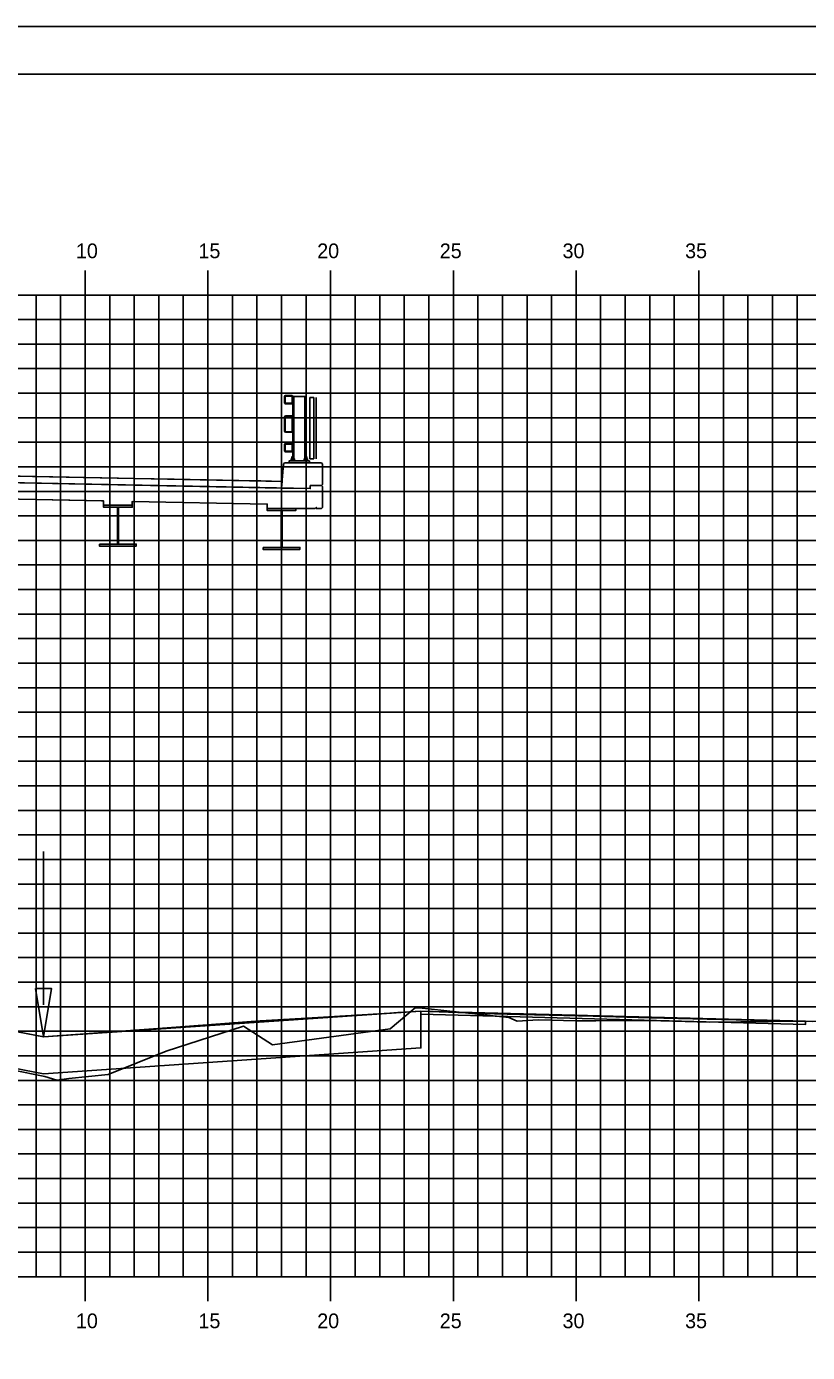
# Model space of a CAD drawing. Extents: x -22 to 1480, y -1511 to 8.
# Drawn here: x 733.8 to 765.6, y -128.6 to -74.5 of the extents above; entities that cross this region are included whole.
import ezdxf

# ---------------------------------------------------------------- set-up
doc = ezdxf.new("R2010")
doc.units = 0
for name, color, linetype in [('BORDER', 7, 'Continuous'), ('D_Bridge_Deck', 7, 'Continuous'), ('D_Bridge_Railing', 7, 'Continuous'), ('D_Bridge_Superstructure', 7, 'Continuous'), ('D_Bridge_Superstructure_Slab', 7, 'Continuous'), ('D_Drainage_Ditch_Line', 7, 'Continuous'), ('D_Roadway_Centerline', 7, 'Continuous'), ('D_Roadway_Edge_Shoulder', 7, 'Continuous'), ('D_Roadway_SlopeLines', 7, 'Continuous'), ('H_V ANNOTATION', 7, 'Continuous'), ('MAJOR', 7, 'Continuous'), ('MINOR', 7, 'Continuous'), ('PLOT BOUNDARY', 7, 'Continuous'), ('S_Roadway_Centerline', 7, 'Continuous')]:
    doc.layers.add(name, color=color, linetype=linetype)

msp = doc.modelspace()

# ---------------------------------------------------------------- linework, layer by layer
at = {"layer": 'BORDER'}
msp.add_line((811.209, -76.466), (651.209, -76.466), dxfattribs=at)
at = {"layer": 'D_Bridge_Deck'}
for p, q in [((745.376, -93.354), (745.376, -93.229)), ((745.376, -93.229), (745.834, -93.229))]:
    msp.add_line(p, q, dxfattribs=at)
for points in [[(745.834, -93.229), (745.876, -93.188), (745.876, -92.352), (745.834, -92.31), (744.334, -92.31), (744.289, -92.352), (744.209, -93.331)], [(745.584, -94.164), (744.876, -94.164), (743.626, -94.164)]]:
    msp.add_lwpolyline(points, dxfattribs=at)
at = {"layer": 'D_Bridge_Railing'}
for p, q in [((744.334, -89.602), (744.334, -89.852)), ((744.355, -89.602), (744.355, -89.852)), ((744.626, -89.56), (744.376, -89.56)), ((744.626, -89.581), (744.376, -89.581)), ((744.647, -89.852), (744.647, -89.602)), ((744.667, -89.852), (744.667, -89.602)), ((744.705, -89.602), (744.705, -92.134)), ((745.161, -89.602), (745.161, -92.134)), ((745.366, -89.643), (745.366, -92.135)), ((745.366, -89.643), (745.532, -89.643)), ((745.532, -89.643), (745.532, -92.135)), ((744.376, -89.873), (744.626, -89.873)), ((744.376, -89.893), (744.626, -89.893)), ((744.334, -91.008), (744.334, -90.445)), ((744.36, -91.008), (744.36, -90.445)), ((744.386, -90.393), (744.615, -90.393)), ((744.386, -90.419), (744.615, -90.419)), ((744.641, -90.445), (744.641, -91.008)), ((744.667, -90.445), (744.667, -91.008)), ((744.615, -91.034), (744.386, -91.034)), ((744.615, -91.06), (744.386, -91.06)), ((744.334, -91.56), (744.334, -91.81)), ((744.355, -91.56), (744.355, -91.81)), ((744.626, -91.518), (744.376, -91.518)), ((744.626, -91.539), (744.376, -91.539)), ((744.376, -91.831), (744.626, -91.831)), ((744.647, -91.81), (744.647, -91.56)), ((744.667, -91.81), (744.667, -91.56)), ((744.376, -91.852), (744.626, -91.852)), ((744.704, -92.06), (744.631, -92.06)), ((744.704, -92.068), (744.631, -92.068)), ((744.704, -92.076), (744.631, -92.076)), ((744.704, -92.085), (744.631, -92.085)), ((744.704, -92.093), (744.631, -92.093)), ((744.704, -92.101), (744.631, -92.101)), ((744.704, -92.11), (744.631, -92.11)), ((744.704, -92.118), (744.631, -92.118)), ((744.704, -92.126), (744.631, -92.126)), ((744.633, -92.142), (744.633, -92.197)), ((744.686, -92.064), (744.649, -92.064)), ((744.686, -92.072), (744.649, -92.072)), ((744.686, -92.081), (744.649, -92.081)), ((744.686, -92.089), (744.649, -92.089)), ((744.686, -92.097), (744.649, -92.097)), ((744.686, -92.105), (744.649, -92.105)), ((744.686, -92.114), (744.649, -92.114)), ((744.686, -92.122), (744.649, -92.122)), ((744.686, -92.13), (744.649, -92.13)), ((744.702, -92.142), (744.702, -92.197)), ((745.235, -92.06), (745.162, -92.06)), ((745.235, -92.068), (745.162, -92.068)), ((745.235, -92.076), (745.162, -92.076)), ((745.235, -92.085), (745.162, -92.085)), ((745.235, -92.093), (745.162, -92.093)), ((745.235, -92.101), (745.162, -92.101)), ((745.235, -92.11), (745.162, -92.11)), ((745.235, -92.118), (745.162, -92.118)), ((745.235, -92.126), (745.162, -92.126)), ((745.164, -92.142), (745.164, -92.197)), ((745.217, -92.064), (745.18, -92.064)), ((745.217, -92.072), (745.18, -92.072)), ((745.217, -92.081), (745.18, -92.081)), ((745.217, -92.089), (745.18, -92.089)), ((745.217, -92.097), (745.18, -92.097)), ((745.217, -92.105), (745.18, -92.105)), ((745.217, -92.114), (745.18, -92.114)), ((745.217, -92.122), (745.18, -92.122)), ((745.217, -92.13), (745.18, -92.13)), ((745.233, -92.142), (745.233, -92.197)), ((745.366, -92.135), (745.532, -92.135))]:
    msp.add_line(p, q, dxfattribs=at)
for points in [[(745.199, -92.052), (745.199, -89.602), (744.667, -89.602), (744.667, -92.052)], [(745.616, -89.643), (745.616, -92.135)], [(744.704, -92.134), (744.704, -92.06), (744.696, -92.052), (744.639, -92.052), (744.631, -92.06), (744.631, -92.134)], [(745.235, -92.134), (745.235, -92.06), (745.227, -92.052), (745.17, -92.052), (745.162, -92.06), (745.162, -92.134)]]:
    msp.add_lwpolyline(points, dxfattribs=at)
for points in [[(745.343, -92.218), (744.523, -92.218), (744.523, -92.3), (745.343, -92.3)], [(745.343, -92.3), (744.523, -92.3), (744.523, -92.31), (745.343, -92.31)], [(744.74, -92.218), (744.594, -92.218), (744.594, -92.205), (744.74, -92.205)], [(744.736, -92.142), (744.723, -92.134), (744.612, -92.134), (744.598, -92.142), (744.598, -92.197), (744.612, -92.205), (744.723, -92.205), (744.736, -92.197)], [(745.272, -92.218), (745.126, -92.218), (745.126, -92.205), (745.272, -92.205)], [(745.268, -92.142), (745.254, -92.134), (745.143, -92.134), (745.13, -92.142), (745.13, -92.197), (745.143, -92.205), (745.254, -92.205), (745.268, -92.197)]]:
    msp.add_lwpolyline(points, close=True, dxfattribs=at)
for centre, radius, start, end in [((744.376, -89.602), 0.0417, 90, 180), ((744.376, -89.602), 0.0208, 90, 180), ((744.626, -89.602), 0.0417, 360, 90), ((744.626, -89.602), 0.0208, 360, 90), ((744.376, -89.852), 0.0417, 180, 270), ((744.376, -89.852), 0.0208, 180, 270), ((744.626, -89.852), 0.0417, 270, 0), ((744.626, -89.852), 0.0208, 270, 0), ((744.386, -90.445), 0.052, 90, 180), ((744.386, -90.445), 0.026, 90, 180), ((744.615, -90.445), 0.052, 360, 90), ((744.615, -90.445), 0.026, 360, 90), ((744.386, -91.008), 0.052, 180, 270), ((744.386, -91.008), 0.026, 180, 270), ((744.615, -91.008), 0.052, 270, 0), ((744.615, -91.008), 0.026, 270, 0), ((744.376, -91.56), 0.0417, 90, 180), ((744.376, -91.81), 0.0417, 180, 270), ((744.376, -91.56), 0.0208, 90, 180), ((744.376, -91.81), 0.0208, 180, 270), ((744.626, -91.56), 0.0417, 360, 90), ((744.626, -91.56), 0.0208, 360, 90), ((744.626, -91.81), 0.0417, 270, 0), ((744.626, -91.81), 0.0208, 270, 0), ((744.616, -92.166), 0.0302, 55.4339, 120), ((744.616, -92.172), 0.0302, 240, 304.5661), ((744.667, -92.25), 0.114, 72.412, 107.588), ((744.667, -92.089), 0.114, 252.412, 287.588), ((744.719, -92.166), 0.0302, 60, 124.5661), ((744.719, -92.172), 0.0302, 235.4339, 300), ((745.147, -92.166), 0.0302, 55.4339, 120), ((745.147, -92.172), 0.0302, 240, 304.5661), ((745.199, -92.25), 0.114, 72.412, 107.588), ((745.199, -92.089), 0.114, 252.412, 287.588), ((745.25, -92.166), 0.0302, 60, 124.5661), ((745.25, -92.172), 0.0302, 235.4339, 300)]:
    msp.add_arc(centre, radius, start, end, dxfattribs=at)
at = {"layer": 'D_Bridge_Superstructure'}
for p, q in [((738.126, -94.031), (736.959, -94.031)), ((736.959, -94.031), (736.959, -94.114)), ((737.563, -94.114), (737.522, -94.114)), ((737.563, -94.114), (737.522, -94.114)), ((737.563, -94.114), (738.126, -94.114)), ((738.126, -94.114), (738.126, -94.031)), ((744.792, -94.164), (743.626, -94.164)), ((743.626, -94.164), (743.626, -94.248)), ((744.23, -94.248), (744.188, -94.248)), ((744.23, -94.248), (744.188, -94.248)), ((744.23, -94.248), (744.792, -94.248)), ((744.792, -94.248), (744.792, -94.164)), ((737.522, -95.614), (736.792, -95.614)), ((736.792, -95.614), (736.792, -95.698)), ((737.522, -95.614), (736.792, -95.614)), ((737.563, -95.614), (737.522, -95.614)), ((737.563, -95.614), (737.522, -95.614)), ((744.188, -95.748), (743.459, -95.748)), ((743.459, -95.748), (743.459, -95.831)), ((744.188, -95.748), (743.459, -95.748)), ((744.23, -95.748), (744.188, -95.748)), ((744.23, -95.748), (744.188, -95.748))]:
    msp.add_line(p, q, dxfattribs=at)
for points in [[(736.959, -94.031), (738.126, -94.031), (738.126, -94.114), (736.959, -94.114)], [(737.522, -94.114), (737.563, -94.114), (737.563, -95.614), (737.522, -95.614)], [(743.626, -94.164), (744.792, -94.164), (744.792, -94.248), (743.626, -94.248)], [(744.188, -94.248), (744.23, -94.248), (744.23, -95.748), (744.188, -95.748)], [(736.792, -95.614), (738.292, -95.614), (738.292, -95.698), (736.792, -95.698)], [(743.459, -95.748), (744.959, -95.748), (744.959, -95.831), (743.459, -95.831)]]:
    msp.add_lwpolyline(points, close=True, dxfattribs=at)
for points in [[(737.563, -94.114), (738.126, -94.114), (738.126, -94.031), (736.959, -94.031), (736.959, -94.114), (737.522, -94.114), (737.563, -94.114)], [(736.959, -94.114), (737.522, -94.114), (737.563, -94.114)], [(737.522, -94.114), (737.522, -95.614), (737.563, -95.614), (737.563, -94.114)], [(737.522, -94.114), (737.522, -95.614), (737.563, -95.614), (737.563, -94.114)], [(744.23, -94.248), (744.792, -94.248), (744.792, -94.164), (743.626, -94.164), (743.626, -94.248), (744.188, -94.248), (744.23, -94.248)], [(743.626, -94.248), (744.188, -94.248), (744.23, -94.248)], [(744.188, -94.248), (744.188, -95.748), (744.23, -95.748), (744.23, -94.248)], [(744.188, -94.248), (744.188, -95.748), (744.23, -95.748), (744.23, -94.248)], [(736.792, -95.614), (736.792, -95.698), (738.292, -95.698), (738.292, -95.614), (737.563, -95.614)], [(736.792, -95.698), (738.292, -95.698), (738.292, -95.614), (737.563, -95.614)], [(743.459, -95.748), (743.459, -95.831), (744.959, -95.831), (744.959, -95.748), (744.23, -95.748)], [(743.459, -95.831), (744.959, -95.831), (744.959, -95.748), (744.23, -95.748)]]:
    msp.add_lwpolyline(points, dxfattribs=at)
at = {"layer": 'D_Bridge_Superstructure_Slab'}
msp.add_lwpolyline([(745.834, -92.31), (744.334, -92.31), (744.289, -92.352), (744.209, -93.331), (745.376, -93.354), (745.376, -93.229), (745.834, -93.229), (745.876, -93.188), (745.876, -92.352)], close=True, dxfattribs=at)
for points in [[(721.855, -92.787), (726.209, -92.7), (744.231, -93.061), (744.209, -93.331), (726.209, -92.971), (721.855, -93.058)], [(745.376, -93.354), (726.209, -92.971), (721.855, -93.058)], [(731.459, -93.743), (735.542, -93.824), (736.876, -93.851), (736.959, -93.853), (736.959, -94.031), (738.126, -94.031), (738.126, -93.876), (743.626, -93.986), (743.626, -94.164), (745.584, -94.164), (745.626, -94.123), (745.626, -94.164), (745.834, -94.164), (745.876, -94.123), (745.876, -93.271), (745.834, -93.229), (745.376, -93.229), (745.376, -93.354), (726.209, -92.971)], [(744.209, -93.331), (735.709, -93.161)], [(745.626, -94.164), (745.834, -94.164), (745.876, -94.123), (745.876, -93.271), (745.834, -93.229)], [(736.959, -93.853), (731.459, -93.743)], [(736.959, -93.853), (736.959, -94.031), (738.126, -94.031), (738.126, -93.876)], [(743.626, -94.164), (743.626, -93.986), (738.126, -93.876)], [(745.626, -94.164), (745.626, -94.123), (745.584, -94.164)]]:
    msp.add_lwpolyline(points, dxfattribs=at)
at = {"layer": 'D_Drainage_Ditch_Line'}
msp.add_line((734.514, -114.385), (734.514, -108.141), dxfattribs=at)
msp.add_lwpolyline([(734.186, -113.728), (734.842, -113.728), (734.514, -115.697)], close=True, dxfattribs=at)
at = {"layer": 'D_Roadway_Centerline'}
for points in [[(701.209, -93.46), (702.709, -93.4), (704.209, -93.34), (709.009, -93.148), (714.209, -92.94), (719.969, -92.825), (726.209, -92.7), (731.969, -92.815), (738.209, -92.94), (739.835, -92.973), (742.467, -93.025), (743.371, -93.043), (744.231, -93.061)], [(721.855, -113.261), (722.095, -113.306), (722.193, -113.324), (725.854, -114.013), (727.479, -114.318), (729.585, -114.73), (732.765, -115.352), (734.514, -115.697), (738.052, -115.435), (739.911, -115.297), (743.338, -115.044), (745.011, -114.942), (748.624, -114.722), (748.947, -114.702), (749.89, -114.645), (752.884, -114.754), (753.911, -114.789), (756.909, -114.855), (759.197, -114.913), (763.898, -115.022), (764.484, -115.034), (765.554, -115.061), (769.77, -115.176)]]:
    msp.add_lwpolyline(points, dxfattribs=at)
at = {"layer": 'D_Roadway_Edge_Shoulder'}
msp.add_lwpolyline([(765.554, -115.061), (749.89, -114.645), (749.89, -114.77), (765.554, -115.186)], close=True, dxfattribs=at)
at = {"layer": 'D_Roadway_SlopeLines'}
msp.add_lwpolyline([(749.89, -114.645), (734.514, -115.697), (721.855, -113.261), (721.855, -114.761), (734.514, -117.197), (749.89, -116.145)], close=True, dxfattribs=at)
for points in [[(734.514, -115.697), (721.855, -113.261)], [(734.514, -115.697), (721.855, -113.261)], [(749.89, -114.645), (734.514, -115.697)], [(749.89, -114.645), (734.514, -115.697)]]:
    msp.add_lwpolyline(points, dxfattribs=at)
at = {"layer": 'MAJOR'}
for p, q in [((736.209, -84.464), (736.209, -85.466)), ((741.209, -84.464), (741.209, -85.466)), ((746.209, -84.464), (746.209, -85.466)), ((751.209, -84.464), (751.209, -85.466)), ((756.209, -84.464), (756.209, -85.466)), ((761.209, -84.464), (761.209, -85.466)), ((656.209, -85.466), (796.209, -85.466)), ((656.209, -85.466), (796.209, -85.466)), ((736.209, -125.466), (736.209, -85.466)), ((741.209, -125.466), (741.209, -85.466)), ((746.209, -125.466), (746.209, -85.466)), ((751.209, -125.466), (751.209, -85.466)), ((756.209, -125.466), (756.209, -85.466)), ((761.209, -125.466), (761.209, -85.466)), ((656.209, -90.466), (796.209, -90.466)), ((656.209, -95.466), (796.209, -95.466)), ((656.209, -100.466), (796.209, -100.466)), ((656.209, -105.466), (796.209, -105.466)), ((656.209, -110.466), (796.209, -110.466)), ((656.209, -115.466), (796.209, -115.466)), ((656.209, -120.466), (796.209, -120.466)), ((656.209, -125.466), (796.209, -125.466)), ((656.209, -125.466), (796.209, -125.466)), ((736.209, -126.468), (736.209, -125.466)), ((741.209, -126.468), (741.209, -125.466)), ((746.209, -126.468), (746.209, -125.466)), ((751.209, -126.468), (751.209, -125.466)), ((756.209, -126.468), (756.209, -125.466)), ((761.209, -126.468), (761.209, -125.466))]:
    msp.add_line(p, q, dxfattribs=at)
at = {"layer": 'MINOR'}
for p, q in [((734.209, -125.466), (734.209, -85.466)), ((735.209, -125.466), (735.209, -85.466)), ((737.209, -125.466), (737.209, -85.466)), ((738.209, -125.466), (738.209, -85.466)), ((739.209, -125.466), (739.209, -85.466)), ((740.209, -125.466), (740.209, -85.466)), ((742.209, -125.466), (742.209, -85.466)), ((743.209, -125.466), (743.209, -85.466)), ((744.209, -125.466), (744.209, -85.466)), ((745.209, -125.466), (745.209, -85.466)), ((747.209, -125.466), (747.209, -85.466)), ((748.209, -125.466), (748.209, -85.466)), ((749.209, -125.466), (749.209, -85.466)), ((750.209, -125.466), (750.209, -85.466)), ((752.209, -125.466), (752.209, -85.466)), ((753.209, -125.466), (753.209, -85.466)), ((754.209, -125.466), (754.209, -85.466)), ((755.209, -125.466), (755.209, -85.466)), ((757.209, -125.466), (757.209, -85.466)), ((758.209, -125.466), (758.209, -85.466)), ((759.209, -125.466), (759.209, -85.466)), ((760.209, -125.466), (760.209, -85.466)), ((762.209, -125.466), (762.209, -85.466)), ((763.209, -125.466), (763.209, -85.466)), ((764.209, -125.466), (764.209, -85.466)), ((765.209, -125.466), (765.209, -85.466)), ((656.209, -86.466), (796.209, -86.466)), ((656.209, -87.466), (796.209, -87.466)), ((656.209, -88.466), (796.209, -88.466)), ((656.209, -89.466), (796.209, -89.466)), ((656.209, -91.466), (796.209, -91.466)), ((656.209, -92.466), (796.209, -92.466)), ((656.209, -93.466), (796.209, -93.466)), ((656.209, -94.466), (796.209, -94.466)), ((656.209, -96.466), (796.209, -96.466)), ((656.209, -97.466), (796.209, -97.466)), ((656.209, -98.466), (796.209, -98.466)), ((656.209, -99.466), (796.209, -99.466)), ((656.209, -101.466), (796.209, -101.466)), ((656.209, -102.466), (796.209, -102.466)), ((656.209, -103.466), (796.209, -103.466)), ((656.209, -104.466), (796.209, -104.466)), ((656.209, -106.466), (796.209, -106.466)), ((656.209, -107.466), (796.209, -107.466)), ((656.209, -108.466), (796.209, -108.466)), ((656.209, -109.466), (796.209, -109.466)), ((656.209, -111.466), (796.209, -111.466)), ((656.209, -112.466), (796.209, -112.466)), ((656.209, -113.466), (796.209, -113.466)), ((656.209, -114.466), (796.209, -114.466)), ((656.209, -116.466), (796.209, -116.466)), ((656.209, -117.466), (796.209, -117.466)), ((656.209, -118.466), (796.209, -118.466)), ((656.209, -119.466), (796.209, -119.466)), ((656.209, -121.466), (796.209, -121.466)), ((656.209, -122.466), (796.209, -122.466)), ((656.209, -123.466), (796.209, -123.466)), ((656.209, -124.466), (796.209, -124.466))]:
    msp.add_line(p, q, dxfattribs=at)
at = {"layer": 'PLOT BOUNDARY'}
msp.add_lwpolyline([(643.116, -184.525), (813.116, -184.525), (813.116, -74.525), (643.116, -74.525)], close=True, dxfattribs=at)
at = {"layer": 'S_Roadway_Centerline'}
msp.add_lwpolyline([(733.228, -117.038), (734.568, -117.311), (735.058, -117.46), (735.547, -117.395), (737.154, -117.234), (739.504, -116.282), (742.656, -115.265), (743.836, -116.019), (748.631, -115.361), (749.656, -114.513), (749.696, -114.512), (749.769, -114.512), (749.822, -114.516), (751.821, -114.73), (753.473, -114.903), (753.804, -115.056), (754.664, -115), (756.205, -115.038), (756.389, -115.04), (757.007, -115.043), (759.023, -115.029), (759.166, -115.03), (761.635, -115.095), (764.195, -115.069), (764.628, -115.06), (765.819, -115.073)], dxfattribs=at)

# ---------------------------------------------------------------- texts
at = {"layer": 'H_V ANNOTATION'}
for s, p in [('10', (735.834, -83.966)), ('15', (740.826, -83.966)), ('20', (745.663, -83.966)), ('25', (750.655, -83.966)), ('30', (755.657, -83.966)), ('35', (760.649, -83.966)), ('10', (735.834, -127.566)), ('15', (740.826, -127.566)), ('20', (745.663, -127.566)), ('25', (750.655, -127.566)), ('30', (755.657, -127.566)), ('35', (760.649, -127.566))]:
    msp.add_text(s, height=0.6, dxfattribs=at).set_placement(p)

doc.saveas('drawing.dxf')
